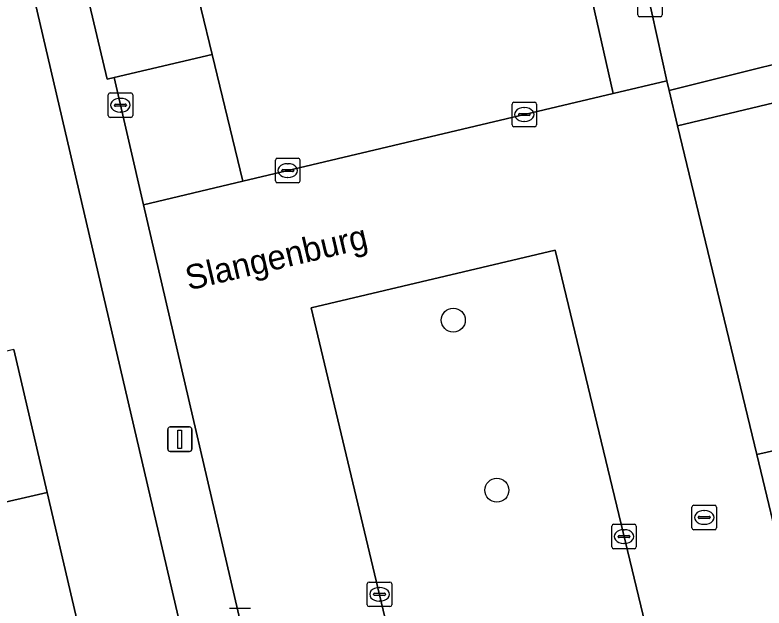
# Model space of a CAD drawing. Extents: x 158031 to 159244, y 380104 to 381214.
# Drawn here: x 158511.52 to 158542.1, y 380772.08 to 380796.3 of the extents above; entities that cross this region are included whole.
import ezdxf

# ---------------------------------------------------------------- set-up
doc = ezdxf.new("R2010")
doc.units = 0
for name, color, linetype in [('IMGEO_Boom', 7, 'Continuous'), ('IMGEO_Erf', 7, 'Continuous'), ('IMGEO_Groenvoorziening', 7, 'Continuous'), ('IMGEO_Kolk', 7, 'Continuous'), ('IMGEO_Lichtmast', 7, 'Continuous'), ('IMGEO_Openbare_ruimte_label', 7, 'Continuous'), ('IMGEO_Pand', 7, 'Continuous'), ('IMGEO_Parkeervlak_open', 7, 'Continuous'), ('IMGEO_Rijbaan_lokaal_open', 7, 'Continuous'), ('IMGEO_Rioolput', 7, 'Continuous'), ('IMGEO_Voetpad_open', 7, 'Continuous')]:
    doc.layers.add(name, color=color, linetype=linetype)

msp = doc.modelspace()

# ---------------------------------------------------------------- linework, layer by layer
at = {"layer": 'IMGEO_Boom'}
for centre in [(158529.413, 380783.84), (158531.193, 380776.892)]:
    msp.add_circle(centre, 0.489, dxfattribs=at)
at = {"layer": 'IMGEO_Erf'}
for points in [[(158513.376, 380745.986), (158522.019, 380748.055), (158522.172, 380748.116), (158522.319, 380748.19), (158522.458, 380748.277), (158522.589, 380748.376), (158522.711, 380748.487), (158522.823, 380748.607), (158522.923, 380748.738), (158523.011, 380748.877), (158523.087, 380749.023), (158523.149, 380749.175), (158523.197, 380749.332), (158523.231, 380749.493), (158523.251, 380749.657), (158523.255, 380749.821), (158523.246, 380749.985), (158523.244, 380750), (158511.631, 380799.863)], [(158511.474, 380782.644), (158512.835, 380776.803), (158514.193, 380770.97), (158515.552, 380765.137), (158516.911, 380759.304), (158518.328, 380753.222), (158515.445, 380752.551), (158516.126, 380749.629), (158505.929, 380747.254)]]:
    msp.add_lwpolyline(points, dxfattribs=at)
at = {"layer": 'IMGEO_Groenvoorziening'}
for points in [[(158538.226, 380793.212), (158546.085, 380795.171), (158543.309, 380807.269), (158533.158, 380804.845), (158533.865, 380801.959), (158534.897, 380797.743), (158537.111, 380798.246), (158538.129, 380793.613)], [(158519.561, 380794.681), (158518.667, 380798.396), (158523.857, 380799.569), (158524.836, 380799.776), (158532.991, 380801.748), (158532.331, 380804.649), (158524.138, 380802.728), (158523.146, 380802.508), (158513.72, 380800.306), (158515.274, 380793.677), (158515.561, 380793.744)], [(158546.49, 380793.669), (158543.412, 380792.934), (158546.695, 380779.447), (158541.806, 380778.346), (158542.939, 380773.643), (158550.781, 380775.523), (158548.998, 380783.065)]]:
    msp.add_lwpolyline(points, close=True, dxfattribs=at)
at = {"layer": 'IMGEO_Kolk'}
for p, q in [((158536.943, 380796.3), (158536.943, 380797.152)), ((158537.944, 380797.152), (158537.944, 380796.3)), ((158537.87, 380796.226), (158537.018, 380796.226)), ((158515.321, 380792.19), (158515.321, 380793.042)), ((158515.396, 380793.116), (158516.248, 380793.116)), ((158516.322, 380793.042), (158516.322, 380792.19)), ((158515.809, 380792.896), (158515.834, 380792.896)), ((158531.886, 380792.736), (158532.738, 380792.736)), ((158515.58, 380792.61), (158515.58, 380792.622)), ((158516.018, 380792.573), (158515.62, 380792.573)), ((158515.623, 380792.659), (158516.021, 380792.659)), ((158516.064, 380792.622), (158516.064, 380792.61)), ((158531.811, 380791.81), (158531.811, 380792.662)), ((158532.299, 380792.516), (158532.324, 380792.516)), ((158532.812, 380792.662), (158532.812, 380791.81)), ((158516.248, 380792.116), (158515.396, 380792.116)), ((158515.832, 380792.336), (158515.807, 380792.336)), ((158532.07, 380792.23), (158532.07, 380792.242)), ((158532.508, 380792.193), (158532.11, 380792.193)), ((158532.113, 380792.279), (158532.511, 380792.279)), ((158532.554, 380792.242), (158532.554, 380792.23)), ((158532.322, 380791.956), (158532.297, 380791.956)), ((158532.738, 380791.736), (158531.886, 380791.736)), ((158522.152, 380789.521), (158522.152, 380790.373)), ((158522.227, 380790.447), (158523.079, 380790.447)), ((158523.153, 380790.373), (158523.153, 380789.521)), ((158522.454, 380789.99), (158522.852, 380789.99)), ((158522.64, 380790.227), (158522.665, 380790.227)), ((158522.411, 380789.941), (158522.411, 380789.953)), ((158522.849, 380789.904), (158522.451, 380789.904)), ((158522.663, 380789.667), (158522.638, 380789.667)), ((158522.895, 380789.953), (158522.895, 380789.941)), ((158523.079, 380789.447), (158522.227, 380789.447)), ((158535.885, 380774.575), (158535.885, 380775.427)), ((158535.96, 380775.501), (158536.812, 380775.501)), ((158536.373, 380775.281), (158536.398, 380775.281)), ((158536.886, 380775.427), (158536.886, 380774.575)), ((158536.144, 380774.995), (158536.144, 380775.007)), ((158536.187, 380775.044), (158536.585, 380775.044)), ((158536.628, 380775.007), (158536.628, 380774.995)), ((158536.582, 380774.958), (158536.184, 380774.958)), ((158536.396, 380774.721), (158536.371, 380774.721)), ((158536.812, 380774.501), (158535.96, 380774.501)), ((158525.974, 380773.142), (158526.826, 380773.142)), ((158525.899, 380772.216), (158525.899, 380773.068)), ((158526.387, 380772.922), (158526.412, 380772.922)), ((158526.9, 380773.068), (158526.9, 380772.216)), ((158526.158, 380772.636), (158526.158, 380772.648)), ((158526.596, 380772.599), (158526.198, 380772.599)), ((158526.201, 380772.685), (158526.599, 380772.685)), ((158526.642, 380772.648), (158526.642, 380772.636)), ((158526.41, 380772.362), (158526.385, 380772.362)), ((158520.278, 380772.081), (158521.13, 380772.081)), ((158526.826, 380772.142), (158525.974, 380772.142))]:
    msp.add_line(p, q, dxfattribs=at)
for points in [[(158536.943, 380796.3), (158536.943, 380797.152)], [(158537.944, 380797.152), (158537.944, 380796.3)], [(158537.87, 380796.226), (158537.018, 380796.226)], [(158515.321, 380792.19), (158515.321, 380793.042)], [(158515.396, 380793.116), (158516.248, 380793.116)], [(158516.322, 380793.042), (158516.322, 380792.19)], [(158531.886, 380792.736), (158532.738, 380792.736)], [(158531.811, 380791.81), (158531.811, 380792.662)], [(158532.812, 380792.662), (158532.812, 380791.81)], [(158516.248, 380792.116), (158515.396, 380792.116)], [(158532.738, 380791.736), (158531.886, 380791.736)], [(158522.152, 380789.521), (158522.152, 380790.373)], [(158522.227, 380790.447), (158523.079, 380790.447)], [(158523.153, 380790.373), (158523.153, 380789.521)], [(158523.079, 380789.447), (158522.227, 380789.447)], [(158535.885, 380774.575), (158535.885, 380775.427)], [(158535.96, 380775.501), (158536.812, 380775.501)], [(158536.886, 380775.427), (158536.886, 380774.575)], [(158536.812, 380774.501), (158535.96, 380774.501)], [(158525.974, 380773.142), (158526.826, 380773.142)], [(158525.899, 380772.216), (158525.899, 380773.068)], [(158526.9, 380773.068), (158526.9, 380772.216)], [(158520.278, 380772.081), (158521.13, 380772.081)], [(158526.826, 380772.142), (158525.974, 380772.142)]]:
    msp.add_lwpolyline(points, dxfattribs=at)
for centre, radius, start, end in [((158537.02, 380796.302), 0.0765, 181.552, 268.448), ((158537.02, 380796.302), 0.0765, 181.552, 268.448), ((158537.868, 380796.302), 0.0765, 271.552, 358.448), ((158537.868, 380796.302), 0.0765, 271.552, 358.448), ((158515.398, 380793.04), 0.0765, 91.552, 178.448), ((158515.398, 380793.04), 0.0765, 91.552, 178.448), ((158516.246, 380793.04), 0.0765, 1.552, 88.448), ((158516.246, 380793.04), 0.0765, 1.552, 88.448), ((158531.888, 380792.66), 0.0765, 91.552, 178.448), ((158531.888, 380792.66), 0.0765, 91.552, 178.448), ((158532.736, 380792.66), 0.0765, 1.552, 88.448), ((158532.736, 380792.66), 0.0765, 1.552, 88.448), ((158515.62, 380792.619), 0.0403, 85.8775, 175.7526), ((158515.617, 380792.609), 0.0366, 178.938, 274.7102), ((158516.021, 380792.616), 0.043, 264.8664, 352.4533), ((158516.025, 380792.621), 0.0386, 1.7309, 96.639), ((158515.398, 380792.192), 0.0765, 181.552, 268.448), ((158515.398, 380792.192), 0.0765, 181.552, 268.448), ((158516.246, 380792.192), 0.0765, 271.552, 358.448), ((158516.246, 380792.192), 0.0765, 271.552, 358.448), ((158532.11, 380792.239), 0.0403, 85.8775, 175.7526), ((158532.107, 380792.229), 0.0366, 178.938, 274.7102), ((158532.511, 380792.236), 0.043, 264.8664, 352.4533), ((158532.515, 380792.241), 0.0386, 1.7309, 96.639), ((158531.888, 380791.812), 0.0765, 181.552, 268.448), ((158531.888, 380791.812), 0.0765, 181.552, 268.448), ((158532.736, 380791.812), 0.0765, 271.552, 358.448), ((158532.736, 380791.812), 0.0765, 271.552, 358.448), ((158522.229, 380790.371), 0.0765, 91.552, 178.448), ((158522.229, 380790.371), 0.0765, 91.552, 178.448), ((158523.077, 380790.371), 0.0765, 1.552, 88.448), ((158523.077, 380790.371), 0.0765, 1.552, 88.448), ((158522.451, 380789.95), 0.0403, 85.8775, 175.7526), ((158522.856, 380789.952), 0.0386, 1.7309, 96.639), ((158522.448, 380789.94), 0.0366, 178.938, 274.7102), ((158522.852, 380789.947), 0.043, 264.8664, 352.4533), ((158522.229, 380789.523), 0.0765, 181.552, 268.448), ((158522.229, 380789.523), 0.0765, 181.552, 268.448), ((158523.077, 380789.523), 0.0765, 271.552, 358.448), ((158523.077, 380789.523), 0.0765, 271.552, 358.448), ((158535.962, 380775.425), 0.0765, 91.552, 178.448), ((158535.962, 380775.425), 0.0765, 91.552, 178.448), ((158536.81, 380775.425), 0.0765, 1.552, 88.448), ((158536.81, 380775.425), 0.0765, 1.552, 88.448), ((158536.184, 380775.004), 0.0403, 85.8775, 175.7526), ((158536.181, 380774.994), 0.0366, 178.938, 274.7102), ((158536.585, 380775.001), 0.043, 264.8664, 352.4533), ((158536.589, 380775.006), 0.0386, 1.7309, 96.639), ((158535.962, 380774.577), 0.0765, 181.552, 268.448), ((158535.962, 380774.577), 0.0765, 181.552, 268.448), ((158536.81, 380774.577), 0.0765, 271.552, 358.448), ((158536.81, 380774.577), 0.0765, 271.552, 358.448), ((158525.976, 380773.066), 0.0765, 91.552, 178.448), ((158525.976, 380773.066), 0.0765, 91.552, 178.448), ((158526.824, 380773.066), 0.0765, 1.552, 88.448), ((158526.824, 380773.066), 0.0765, 1.552, 88.448), ((158526.198, 380772.645), 0.0403, 85.8775, 175.7526), ((158526.195, 380772.635), 0.0366, 178.938, 274.7102), ((158526.599, 380772.642), 0.043, 264.8664, 352.4533), ((158526.603, 380772.647), 0.0386, 1.7309, 96.639), ((158525.976, 380772.218), 0.0765, 181.552, 268.448), ((158525.976, 380772.218), 0.0765, 181.552, 268.448), ((158526.824, 380772.218), 0.0765, 271.552, 358.448), ((158526.824, 380772.218), 0.0765, 271.552, 358.448)]:
    msp.add_arc(centre, radius, start, end, dxfattribs=at)
for centre, major_axis, ratio, start_param, end_param in [((158515.808, 380792.616), (-0.387, 0.002), 0.722429, 4.712389, 7.853982), ((158515.833, 380792.616), (-0.39, 0.002), 0.717154, 1.570796, 4.712389), ((158532.298, 380792.236), (-0.387, 0.002), 0.722429, 4.712389, 7.853982), ((158532.323, 380792.236), (-0.39, 0.002), 0.717154, 1.570796, 4.712389), ((158522.639, 380789.947), (-0.387, 0.002), 0.722429, 4.712389, 7.853982), ((158522.664, 380789.947), (-0.39, 0.002), 0.717154, 1.570796, 4.712389), ((158536.372, 380775.001), (-0.387, 0.002), 0.722429, 4.712389, 7.853982), ((158536.397, 380775.001), (-0.39, 0.002), 0.717154, 1.570796, 4.712389), ((158526.386, 380772.642), (-0.387, 0.002), 0.722429, 4.712389, 7.853982), ((158526.411, 380772.642), (-0.39, 0.002), 0.717154, 1.570796, 4.712389)]:
    msp.add_ellipse(centre, major_axis=major_axis, ratio=ratio, start_param=start_param, end_param=end_param, dxfattribs=at)
at = {"layer": 'IMGEO_Lichtmast'}
for p, q in [((158517.751, 380778.574), (158517.751, 380779.374)), ((158517.751, 380779.374), (158517.751, 380778.574)), ((158517.851, 380779.474), (158518.641, 380779.474)), ((158518.641, 380779.474), (158517.851, 380779.474)), ((158518.741, 380779.374), (158518.741, 380778.574)), ((158518.741, 380778.574), (158518.741, 380779.374)), ((158518.641, 380778.474), (158517.851, 380778.474)), ((158517.851, 380778.474), (158518.641, 380778.474))]:
    msp.add_line(p, q, dxfattribs=at)
msp.add_lwpolyline([(158518.171, 380779.349), (158518.321, 380779.349), (158518.321, 380778.599), (158518.171, 380778.599), (158518.171, 380779.349)], dxfattribs=at)
for centre, start, end in [((158517.851, 380779.374), 90, 180), ((158517.851, 380779.374), 90, 180), ((158518.641, 380779.374), 0, 90), ((158518.641, 380779.374), 360, 90), ((158517.851, 380778.574), 180, 270), ((158517.851, 380778.574), 180, 270), ((158518.641, 380778.574), 270, 0), ((158518.641, 380778.574), 270, 0)]:
    msp.add_arc(centre, 0.1, start, end, dxfattribs=at)
at = {"layer": 'IMGEO_Pand'}
for points in [[(158498.735, 380773.552), (158500, 380773.844), (158512.835, 380776.803), (158511.474, 380782.644), (158502.671, 380780.615), (158503.599, 380776.631), (158500, 380775.806), (158498.292, 380775.415)], [(158498.735, 380773.552), (158499.179, 380771.688), (158500, 380771.88), (158504.552, 380772.945), (158505.483, 380768.951), (158514.193, 380770.97), (158512.835, 380776.803), (158500, 380773.844)]]:
    msp.add_lwpolyline(points, close=True, dxfattribs=at)
at = {"layer": 'IMGEO_Parkeervlak_open'}
for points in [[(158532.991, 380801.748), (158524.836, 380799.776), (158523.857, 380799.569), (158518.667, 380798.396), (158519.561, 380794.681), (158520.821, 380789.512), (158535.941, 380793.094), (158534.897, 380797.743), (158533.865, 380801.959)], [(158535.941, 380793.094), (158538.129, 380793.613), (158537.111, 380798.246), (158534.897, 380797.743)], [(158516.767, 380788.551), (158520.821, 380789.512), (158519.561, 380794.681), (158515.561, 380793.744)], [(158543.412, 380792.934), (158538.573, 380791.773), (158541.806, 380778.346), (158546.695, 380779.447)], [(158533.569, 380786.69), (158523.615, 380784.341), (158529.274, 380760.557), (158530.311, 380756.201), (158540.327, 380758.659), (158537.07, 380772.17)]]:
    msp.add_lwpolyline(points, close=True, dxfattribs=at)
at = {"layer": 'IMGEO_Rijbaan_lokaal_open'}
for points in [[(158541.806, 380778.346), (158538.573, 380791.773), (158538.226, 380793.212), (158538.129, 380793.613), (158535.941, 380793.094), (158520.821, 380789.512), (158516.767, 380788.551), (158525.714, 380750), (158525.882, 380749.276), (158528.927, 380750), (158547.375, 380754.387), (158545.124, 380763.759), (158544.131, 380767.891), (158542.939, 380773.643)], [(158537.07, 380772.17), (158540.327, 380758.659), (158530.311, 380756.201), (158529.274, 380760.557), (158523.615, 380784.341), (158533.569, 380786.69)]]:
    msp.add_lwpolyline(points, close=True, dxfattribs=at)
at = {"layer": 'IMGEO_Rioolput'}
for p, q in [((158539.159, 380775.353), (158539.159, 380776.205)), ((158539.234, 380776.279), (158540.086, 380776.279)), ((158540.16, 380776.205), (158540.16, 380775.353)), ((158539.647, 380776.059), (158539.672, 380776.059)), ((158539.418, 380775.773), (158539.418, 380775.785)), ((158539.856, 380775.736), (158539.458, 380775.736)), ((158539.461, 380775.822), (158539.859, 380775.822)), ((158539.902, 380775.785), (158539.902, 380775.773)), ((158540.086, 380775.279), (158539.234, 380775.279)), ((158539.67, 380775.499), (158539.645, 380775.499))]:
    msp.add_line(p, q, dxfattribs=at)
for points in [[(158539.159, 380775.353), (158539.159, 380776.205)], [(158539.234, 380776.279), (158540.086, 380776.279)], [(158540.16, 380776.205), (158540.16, 380775.353)], [(158540.086, 380775.279), (158539.234, 380775.279)]]:
    msp.add_lwpolyline(points, dxfattribs=at)
for centre, radius, start, end in [((158539.236, 380776.203), 0.0765, 91.552, 178.448), ((158539.236, 380776.203), 0.0765, 91.552, 178.448), ((158540.084, 380776.203), 0.0765, 1.552, 88.448), ((158540.084, 380776.203), 0.0765, 1.552, 88.448), ((158539.458, 380775.782), 0.0403, 85.8775, 175.7526), ((158539.455, 380775.772), 0.0366, 178.938, 274.7102), ((158539.859, 380775.779), 0.043, 264.8664, 352.4533), ((158539.863, 380775.784), 0.0386, 1.7309, 96.639), ((158539.236, 380775.355), 0.0765, 181.552, 268.448), ((158539.236, 380775.355), 0.0765, 181.552, 268.448), ((158540.084, 380775.355), 0.0765, 271.552, 358.448), ((158540.084, 380775.355), 0.0765, 271.552, 358.448)]:
    msp.add_arc(centre, radius, start, end, dxfattribs=at)
for centre, major_axis, ratio, start_param, end_param in [((158539.646, 380775.779), (-0.387, 0.002), 0.722429, 4.712389, 7.853982), ((158539.671, 380775.779), (-0.39, 0.002), 0.717154, 1.570796, 4.712389)]:
    msp.add_ellipse(centre, major_axis=major_axis, ratio=ratio, start_param=start_param, end_param=end_param, dxfattribs=at)
at = {"layer": 'IMGEO_Voetpad_open'}
for points in [[(158516.767, 380788.551), (158515.561, 380793.744), (158515.274, 380793.677), (158513.72, 380800.306), (158511.631, 380799.863), (158523.244, 380750), (158523.246, 380749.985), (158523.255, 380749.821), (158523.251, 380749.657), (158523.231, 380749.493), (158523.197, 380749.332), (158523.149, 380749.175), (158523.087, 380749.023), (158523.011, 380748.877), (158522.923, 380748.738), (158522.823, 380748.607), (158522.711, 380748.487), (158522.589, 380748.376), (158522.458, 380748.277), (158522.319, 380748.19), (158522.172, 380748.116), (158522.019, 380748.055), (158525.882, 380749.276), (158525.714, 380750)], [(158546.49, 380793.669), (158546.085, 380795.171), (158538.226, 380793.212), (158538.573, 380791.773), (158543.412, 380792.934)]]:
    msp.add_lwpolyline(points, close=True, dxfattribs=at)

# ---------------------------------------------------------------- texts
at = {"layer": 'IMGEO_Openbare_ruimte_label'}
msp.add_text('Slangenburg', height=1, rotation=13.2996, dxfattribs=at).set_placement((158518.607, 380785.05))

doc.saveas('drawing.dxf')
